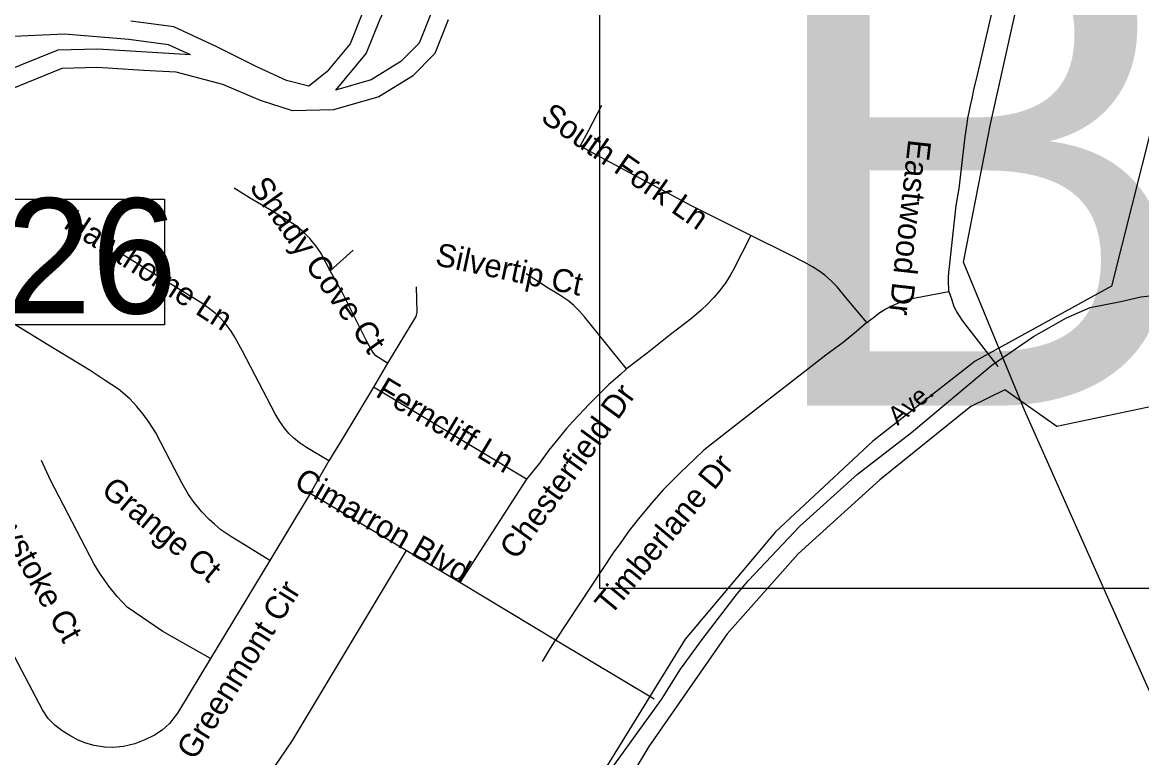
# Model space of a CAD drawing. Extents: x 1268485 to 1426702, y 514839 to 616766.
# Drawn here: x 1382130 to 1386120, y 543031 to 545651 of the extents above; entities that cross this region are included whole.
import ezdxf

# ---------------------------------------------------------------- set-up
doc = ezdxf.new("R2010")
doc.units = 0
for name, color, linetype in [('Old_Level_10', 7, 'Continuous'), ('Old_Level_11', 7, 'Continuous'), ('Old_Level_3', 7, 'Continuous'), ('Old_Level_31', 7, 'Continuous'), ('Old_Level_32', 7, 'Continuous'), ('Old_Level_35', 7, 'Continuous'), ('Old_Level_48', 7, 'Continuous'), ('Old_Level_49', 7, 'Continuous'), ('Old_Level_56', 7, 'Continuous'), ('Old_Level_58', 7, 'Continuous'), ('Old_Level_61', 7, 'Continuous')]:
    doc.layers.add(name, color=color, linetype=linetype)

msp = doc.modelspace()

# ---------------------------------------------------------------- linework, layer by layer
at = {"layer": 'Old_Level_3'}
msp.add_lwpolyline([(1391025.16, 543633.268), (1384188.642, 543633.268), (1384188.642, 546551.869), (1391025.16, 546551.869), (1391025.16, 543633.268)], dxfattribs=at)
at = {"layer": 'Old_Level_31'}
msp.add_lwpolyline([(1381762.928, 545020.944), (1382636.926, 545020.944), (1382636.926, 544573.654), (1381762.928, 544573.654), (1381762.928, 545020.944)], dxfattribs=at)
at = {"layer": 'Old_Level_32'}
msp.add_lwpolyline([(1383603.875, 541501.785), (1383647.159, 541657.46), (1383683.623, 541852.345), (1383741.809, 542066.794), (1383797.668, 542229.324), (1383873.698, 542378.309), (1383990.847, 542582.222), (1384165.407, 542900.51), (1384408.592, 543238.57), (1384476.351, 543346.839), (1384556.808, 543457.072), (1384678.041, 543614.706), (1384719.01, 543661.903), (1384901.208, 543856.127), (1385107.509, 544040.906), (1385299.126, 544190.042), (1385585.752, 544430.079), (1385734.882, 544532.021), (1385852.069, 544597.984), (1385936.298, 544634.629), (1386046.16, 544656.616), (1386116.641, 544673.448), (1386181.002, 544679.956)], dxfattribs=at)
at = {"layer": 'Old_Level_35'}
for p, q in [((1383227.426, 544766.433), (1383309.754, 544839.483)), ((1383431.35, 544436.555), (1383382.548, 544350.741)), ((1383927.269, 544023.683), (1383382.548, 544350.741)), ((1383222.71, 544088.633), (1383156.58, 543972.882)), ((1383927.269, 544023.683), (1383689.408, 543655.563)), ((1383156.58, 543972.882), (1383012.019, 543733.893)), ((1383499.017, 543769.316), (1383156.58, 543972.882)), ((1383689.408, 543655.563), (1383499.017, 543769.316)), ((1383012.019, 543733.893), (1382800.713, 543384.228)), ((1384030.41, 543449.434), (1383689.408, 543655.563)), ((1384381.869, 543239.513), (1384030.41, 543449.434))]:
    msp.add_line(p, q, dxfattribs=at)
for points in [[(1385433.274, 544691.742), (1385432.864, 544704.815), (1385431.633, 544720.86), (1385432.043, 544741.929), (1385432.864, 544760.076), (1385436.247, 544791.244), (1385459.008, 544999.065), (1385469.158, 545058.837), (1385491.509, 545243.179), (1385493.969, 545267.58), (1385497.865, 545290.495), (1385500.838, 545309.872), (1385504.837, 545331.249), (1385509.861, 545355.188), (1385515.91, 545379.539), (1385521.344, 545410.45), (1385535.8, 545469.608), (1385586.858, 545689.373)], [(1384118.89, 545210.422), (1384149.648, 545266.606), (1384195.887, 545356.163)], [(1384726.869, 544892.181), (1384515.256, 544997.732), (1384209.42, 545161.619), (1384118.89, 545210.422)], [(1383227.426, 544766.433), (1383195.233, 544828), (1383179.956, 544850.299), (1383155.35, 544881.211), (1383127.155, 544908.432), (1383099.268, 544931.192), (1383010.891, 544984.044), (1382939.635, 545026.337), (1382885.092, 545060.836)], [(1384726.869, 544892.181), (1384663.918, 544768.484), (1384654.281, 544751.618), (1384643.926, 544734.086), (1384635.006, 544721.27), (1384626.496, 544709.069), (1384614.706, 544694.306), (1384594.508, 544671.135), (1384572.158, 544647.503), (1384550.217, 544626.023), (1384515.153, 544596.445), (1384441.129, 544539.184), (1384356.955, 544472.491), (1384283.547, 544416.922)], [(1385140.664, 544581.374), (1385064.898, 544672.365), (1385034.55, 544709.429), (1385013.532, 544730.549), (1384991.079, 544749.926), (1384969.651, 544765.51), (1384946.89, 544780.274), (1384916.953, 544796.678), (1384863.844, 544823.693), (1384726.869, 544892.181)], [(1383222.71, 544088.633), (1383143.355, 544136.513), (1383118.646, 544153.276), (1383097.833, 544169.937), (1383080.609, 544186.084), (1383064.512, 544205.616), (1383048.415, 544228.632), (1383031.089, 544256.314), (1382915.337, 544479.668), (1382887.142, 544529.751), (1382875.146, 544551.077), (1382864.176, 544565.43), (1382851.463, 544581.579), (1382835.879, 544598.29), (1382818.142, 544614.438), (1382797.842, 544630.484), (1382770.262, 544650.117), (1382490.981, 544821.695)], [(1383431.35, 544436.555), (1383390.135, 544462.956), (1383377.422, 544479.053), (1383356.301, 544519.089), (1383271.102, 544687.641), (1383227.426, 544766.433)], [(1384283.547, 544416.922), (1384134.269, 544602.442), (1384116.122, 544621.82), (1384096.232, 544642.017), (1384078.597, 544657.191), (1384060.86, 544669.854), (1384042.713, 544681.234), (1384004.881, 544704.456), (1383926.141, 544755.206)], [(1383533.671, 544708.454), (1383536.645, 544618.641), (1383532.543, 544602.647), (1383431.35, 544436.555)], [(1385140.664, 544581.374), (1385163.835, 544599.674), (1385186.801, 544617.565), (1385208.229, 544631.047), (1385229.76, 544641.197), (1385248.214, 544649.604), (1385269.335, 544657.601), (1385294.146, 544665.65), (1385320.393, 544671.135), (1385433.274, 544691.742)], [(1385433.274, 544691.742), (1385442.091, 544665.65), (1385451.011, 544638.686), (1385461.468, 544618.898), (1385469.158, 544605.775), (1385480.538, 544588.499), (1385495.61, 544568.25), (1385606.85, 544424.919)], [(1383012.019, 543733.893), (1382906.827, 543799.51), (1382873.096, 543819.246), (1382837.724, 543843.134), (1382814.759, 543862.871), (1382796.612, 543879.378), (1382769.545, 543906.496), (1382743.093, 543940.227), (1382722.485, 543969.088), (1382699.519, 544007.74), (1382658.406, 544087.608), (1382606.528, 544188.852), (1382582.64, 544225.044), (1382560.392, 544255.546), (1382538.143, 544281.895), (1382513.537, 544309.885), (1382473.142, 544343.616), (1382426.082, 544374.937), (1382371.846, 544410.308), (1382221.235, 544501.711), (1382017.106, 544627.049)], [(1385140.664, 544581.374), (1385103.96, 544549.641), (1385055.773, 544510.836), (1384993.95, 544465.262), (1384668.737, 544211.87), (1384559.854, 544126.363), (1384525.918, 544095.298), (1384474.655, 544046.188), (1384442.872, 544013.482), (1384414.267, 543985.082), (1384373.667, 543939.304), (1384331.016, 543888.298), (1384293.082, 543839.956), (1384261.094, 543794.691), (1384238.538, 543764.139), (1384030.41, 543449.434)], [(1384283.547, 544416.922), (1384260.786, 544395.852), (1384219.981, 544359.045), (1384150.878, 544290.917), (1384114.174, 544252.06), (1384092.746, 544229.197), (1384069.882, 544203.821), (1384039.022, 544166.502), (1384007.239, 544126.671), (1383973.405, 544080.944), (1383927.269, 544023.683)], [(1383382.548, 544350.741), (1383269.769, 544166.553), (1383222.71, 544088.633)], [(1382800.713, 543384.228), (1382683.833, 543189.07), (1382654.715, 543153.083), (1382628.264, 543129.041), (1382601.094, 543111.355), (1382566.338, 543094.336), (1382531.582, 543080.392), (1382491.084, 543070.96), (1382453.252, 543067.73), (1382422.904, 543068.397), (1382386.2, 543074.702), (1382356.672, 543082.289), (1382329.4, 543093.669), (1382299.155, 543109.458), (1382272.498, 543126.477), (1382246.047, 543147.393), (1382222.671, 543170.103), (1382202.473, 543201.066), (1381868.238, 543834.266), (1381766.327, 544040.241), (1381759.868, 544060.49), (1381755.152, 544090.069), (1381752.076, 544135.488), (1381750.641, 544229.248)], [(1382800.713, 543384.228), (1382631.135, 543481.115), (1382504.412, 543567.134), (1382468.118, 543605.633), (1382438.796, 543641.876), (1382404.757, 543689.397), (1382386.61, 543721.078), (1382230.463, 544019.889), (1382198.782, 544090.069)], [(1383499.017, 543769.316), (1383092.502, 543092.388), (1383046.468, 543026.054), (1383013.044, 542975.508), (1382959.218, 542916.761), (1382886.014, 542840.327), (1382792.716, 542755.231), (1382722.383, 542701.354)], [(1383984.581, 543373.514), (1384009.905, 543414.883), (1384030.41, 543449.434)]]:
    msp.add_lwpolyline(points, dxfattribs=at)
at = {"layer": 'Old_Level_48'}
for points in [[(1385785.1, 548020.941), (1386266.468, 548024.265), (1386385.979, 548037.559), (1386449.055, 547934.527), (1386031.375, 547379.796), (1386109.292, 547229.764), (1386012.916, 546516.514), (1386240.073, 546147.722), (1386355.97, 546161.215), (1387241.079, 545317.25), (1387277.338, 545358.732), (1387347.054, 545415.233), (1387373.612, 545342.114), (1387194.344, 544504.565), (1386201.73, 544291.854), (1385818.208, 544211.562)], [(1386109.292, 547229.764), (1386005.864, 546555.231), (1386012.916, 546516.514), (1386240.073, 546147.722), (1386355.97, 546161.215), (1387139.848, 545410.556), (1386915.805, 545199.134), (1386157.682, 545285.727), (1386012.06, 544711.742)], [(1386012.06, 544711.742), (1385526.037, 544444.19), (1385161.52, 544158.395), (1384815.228, 543836.117), (1384493.238, 543453.03), (1383771.249, 542285.054), (1383547.531, 541726.875), (1383427.682, 541420.651), (1383379.743, 541257.848), (1383291.854, 541050.469), (1383283.865, 540972.945), (1383303.839, 540879.914), (1383375.748, 540697.731), (1383507.582, 540472.908), (1383079.397, 539866.077), (1382953.152, 539672.333), (1382752.667, 539161.552)], [(1385818.208, 544211.562), (1385632.773, 544341.989), (1385511.244, 544282.844), (1385186.465, 544021.33), (1384896.009, 543757.64), (1384642.523, 543472.354), (1384363.691, 543070.78), (1384149.813, 542714.172)]]:
    msp.add_lwpolyline(points, dxfattribs=at)
at = {"layer": 'Old_Level_49'}
for points in [[(1385785.1, 548020.941), (1386266.468, 548024.265), (1386385.979, 548037.559), (1386449.055, 547934.527), (1386031.375, 547379.796), (1386109.292, 547229.764), (1386012.916, 546516.514), (1386240.073, 546147.722), (1386355.97, 546161.215), (1387241.079, 545317.25), (1387277.338, 545358.732), (1387347.054, 545415.233), (1387373.612, 545342.114), (1387194.344, 544504.565), (1386201.73, 544291.854), (1385818.208, 544211.562)], [(1386109.292, 547229.764), (1386005.864, 546555.231), (1386012.916, 546516.514), (1386240.073, 546147.722), (1386355.97, 546161.215), (1387139.848, 545410.556), (1386915.805, 545199.134), (1386157.682, 545285.727), (1386012.06, 544711.742)], [(1386012.06, 544711.742), (1385526.037, 544444.19), (1385161.52, 544158.395), (1384815.228, 543836.117), (1384493.238, 543453.03), (1383771.249, 542285.054), (1383547.531, 541726.875), (1383427.682, 541420.651), (1383379.743, 541257.848), (1383291.854, 541050.469), (1383283.865, 540972.945), (1383303.839, 540879.914), (1383375.748, 540697.731), (1383507.582, 540472.908), (1383079.397, 539866.077), (1382953.152, 539672.333), (1382752.667, 539161.552)], [(1385818.208, 544211.562), (1385632.773, 544341.989), (1385511.244, 544282.844), (1385186.465, 544021.33), (1384896.009, 543757.64), (1384642.523, 543472.354), (1384363.691, 543070.78), (1384149.813, 542714.172)]]:
    msp.add_lwpolyline(points, dxfattribs=at)
at = {"layer": 'Old_Level_56'}
msp.add_lwpolyline([(1388847.349, 538569.876), (1388624.123, 539000.566), (1388355.099, 539442.383), (1387442.274, 540862.007), (1387074.225, 541443.882), (1386690.423, 542048.285), (1385702.116, 544269.803), (1385485.027, 544796.615), (1385581.185, 545288.709), (1386007.064, 547198.824), (1384872.766, 547974.812), (1384498.105, 548238.674), (1384451.745, 548519.738), (1384212.924, 550023.443), (1383732.003, 550951.954), (1383212.565, 551955.075)], dxfattribs=at)
at = {"layer": 'Old_Level_58'}
for points in [[(1383342.515, 545685.307), (1383299.042, 545574.873), (1383215.442, 545474.48), (1383151.906, 545424.282), (1383071.65, 545444.361), (1382967.984, 545491.212), (1382820.848, 545564.834), (1382670.367, 545635.11), (1382516.542, 545655.189)], [(1383342.515, 545685.307), (1383299.042, 545574.873), (1383215.442, 545474.48), (1383151.906, 545424.282), (1383071.65, 545444.361), (1382967.984, 545491.212), (1382820.848, 545564.834), (1382670.367, 545635.11), (1382516.542, 545655.189)], [(1383647.963, 545660.654), (1383601.147, 545540.186), (1383520.891, 545459.873), (1383400.506, 545386.254), (1383239.993, 545339.404), (1383092.856, 545336.058), (1382979.159, 545372.868), (1382845.398, 545429.756), (1382678.197, 545473.258), (1382562.214, 545480.08)], [(1383647.963, 545660.654), (1383601.147, 545540.186), (1383520.891, 545459.873), (1383400.506, 545386.254), (1383239.993, 545339.404), (1383092.856, 545336.058), (1382979.159, 545372.868), (1382845.398, 545429.756), (1382678.197, 545473.258), (1382562.214, 545480.08)], [(1382562.214, 545480.08), (1382398.158, 545490.686), (1382271.085, 545487.34), (1382090.508, 545413.72), (1381866.458, 545269.827), (1381786.202, 545199.554), (1381452.844, 544896.777), (1381342.491, 544779.655), (1381115.098, 544371.4), (1381035.019, 544150.865), (1381008.856, 543967.085), (1381004.551, 543804.919)], [(1382562.214, 545480.08), (1382398.158, 545490.686), (1382271.085, 545487.34), (1382090.508, 545413.72), (1381866.458, 545269.827), (1381786.202, 545199.554), (1381452.844, 544896.777), (1381342.491, 544779.655), (1381115.098, 544371.4), (1381035.019, 544150.865), (1381008.856, 543967.085), (1381004.551, 543804.919)]]:
    msp.add_lwpolyline(points, dxfattribs=at)
at = {"layer": 'Old_Level_61'}
for points in [[(1383543.155, 546494.51), (1383584.057, 546289.856), (1383619.463, 546164.239), (1383625.846, 546017.321), (1383632.294, 545913.047), (1383620.124, 545797.353), (1383585.829, 545681.917), (1383544.983, 545576.81), (1383479.996, 545511.779), (1383373.73, 545446.793), (1383246.964, 545409.793)], [(1383543.155, 546494.51), (1383521.325, 546115.848), (1383467.479, 545901.388), (1383453.439, 545767.919), (1383402.834, 545659.399), (1383356.228, 545541.005), (1383246.964, 545409.793)], [(1382729.641, 545535.009), (1382651.804, 545571.36), (1382509.488, 545589.936), (1382281.141, 545609.523), (1382073.227, 545600.066)], [(1382729.641, 545535.009), (1382399.414, 545556.359), (1382257.395, 545552.618), (1382060.137, 545472.199), (1381826.899, 545322.404), (1381742.527, 545248.528), (1381406.837, 544943.633), (1381289.138, 544818.713), (1381055.215, 544398.737), (1380971.017, 544166.858), (1380943.362, 543972.598), (1380939.315, 543820.172)]]:
    msp.add_lwpolyline(points, dxfattribs=at)

# ---------------------------------------------------------------- texts
at = {"layer": 'Old_Level_10'}
for s, height, rotation, p in [('South Fork Ln', 82.02083, 325.065394, (1383973.712, 545302.687)), ('Eastwood Dr', 82.02083, 263.636869, (1385288.595, 545236.591)), ('Shady Cove Ct', 82.02083, 305.579328, (1382936.523, 545064.176)), ('Hawthorne Ln', 82.02083, 326.909017, (1382272.566, 544921.852)), ('Silvertip Ct', 82.02083, 348.000106, (1383598.412, 544786.862)), ('Ferncliff Ln', 82.02083, 329.103161, (1383385.219, 544320.668)), ('Chesterfield Dr', 82.02083, 54.117797, (1383891.652, 543732.304)), ('Timberlane Dr', 82.02083, 50.459656, (1384227.297, 543534.281)), ('Cimarron Blvd', 82.02083, 330.137714, (1383093.927, 543996.987)), ('Greystoke Ct', 82.02083, 299.474528, (1381962.798, 543991.442)), ('Grange Ct', 82.0208, 320.211181, (1382406.999, 543975.588)), ('Greenmont Cir', 82.02083, 58.057178, (1382744.907, 543018.269))]:
    msp.add_text(s, height=height, rotation=rotation, dxfattribs=at).set_placement(p)
at = {"layer": 'Old_Level_11'}
msp.add_text('Ave.', height=65.6167, rotation=39.944769, dxfattribs=at).set_placement((1385249.89, 544212.794))
at = {"layer": 'Old_Level_3'}
msp.add_text('B-4752', height=1788.0542, dxfattribs=at).set_placement((1384731.595, 544284.876))
at = {"layer": 'Old_Level_31'}
msp.add_text('326', height=410.1042, dxfattribs=at).set_placement((1381766.841, 544614.109))

doc.saveas('drawing.dxf')
